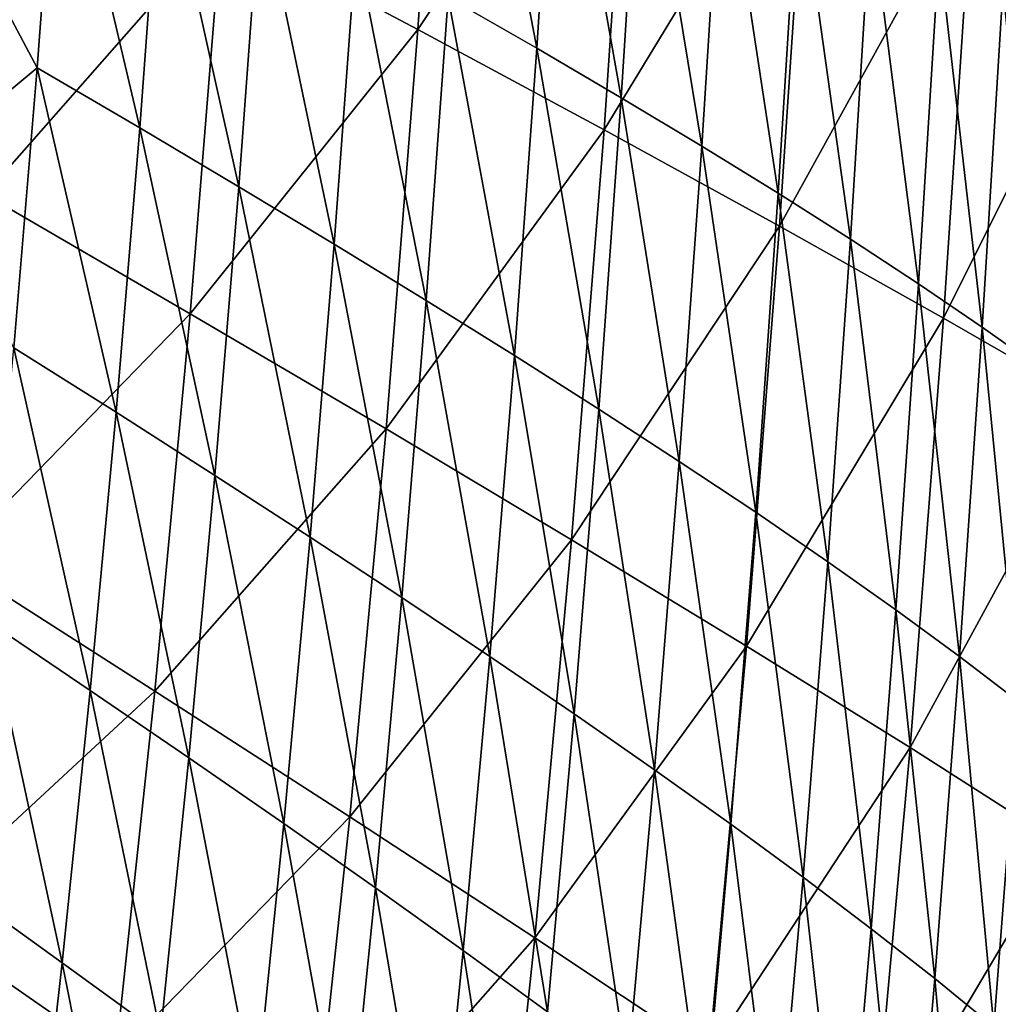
# Model space of a CAD drawing. Header units: millimetres. Extents: x -300 to 300, y -500 to 500.
# Tile 350 of 656: x 231 to 266, y -164 to -129. Entities that reach past the tile are written whole.
import ezdxf

# ---------------------------------------------------------------- set-up
doc = ezdxf.new("R2010")
doc.units = ezdxf.units.MM
doc.header["$LTSCALE"] = 81.481481
doc.layers.add('19', color=7, linetype='CONTINUOUS')
doc.layers.add('21', color=7, linetype='CONTINUOUS')

msp = doc.modelspace()

# ---------------------------------------------------------------- linework, layer by layer
at = {"layer": '19', "color": 7, "linetype": 'CONTINUOUS'}
for points in [[(245.138, -129.134, 52.454), (246.135, -114.488, 52.355), (238.141, -125.422, 54.844), (245.138, -129.134, 52.454)], [(245.138, -129.134, 52.454), (252.784, -117.669, 49.803), (246.135, -114.488, 52.355), (245.138, -129.134, 52.454)], [(251.77, -132.705, 49.902), (252.784, -117.669, 49.803), (245.138, -129.134, 52.454), (251.77, -132.705, 49.902)], [(251.77, -132.705, 49.902), (259.046, -120.723, 47.085), (252.784, -117.669, 49.803), (251.77, -132.705, 49.902)], [(258.018, -136.133, 47.182), (259.046, -120.723, 47.085), (251.77, -132.705, 49.902), (258.018, -136.133, 47.182)], [(258.018, -136.133, 47.182), (264.902, -123.648, 44.195), (259.046, -120.723, 47.085), (258.018, -136.133, 47.182)], [(229.707, -135.004, 57.184), (238.141, -125.422, 54.844), (230.798, -121.575, 57.077), (229.707, -135.004, 57.184)], [(263.862, -139.412, 44.291), (264.902, -123.648, 44.195), (258.018, -136.133, 47.182), (263.862, -139.412, 44.291)], [(263.862, -139.412, 44.291), (270.333, -126.438, 41.129), (264.902, -123.648, 44.195), (263.862, -139.412, 44.291)], [(237.024, -139.261, 54.952), (238.141, -125.422, 54.844), (229.707, -135.004, 57.184), (237.024, -139.261, 54.952)], [(237.024, -139.261, 54.952), (245.138, -129.134, 52.454), (238.141, -125.422, 54.844), (237.024, -139.261, 54.952)], [(269.284, -142.539, 41.221), (270.333, -126.438, 41.129), (263.862, -139.412, 44.291), (269.284, -142.539, 41.221)], [(243.998, -143.365, 52.563), (245.138, -129.134, 52.454), (237.024, -139.261, 54.952), (243.998, -143.365, 52.563)], [(243.998, -143.365, 52.563), (251.77, -132.705, 49.902), (245.138, -129.134, 52.454), (243.998, -143.365, 52.563)], [(250.609, -147.313, 50.011), (251.77, -132.705, 49.902), (243.998, -143.365, 52.563), (250.609, -147.313, 50.011)], [(250.609, -147.313, 50.011), (258.018, -136.133, 47.182), (251.77, -132.705, 49.902), (250.609, -147.313, 50.011)], [(228.477, -148.052, 57.3), (237.024, -139.261, 54.952), (229.707, -135.004, 57.184), (228.477, -148.052, 57.3)], [(256.839, -151.099, 47.29), (258.018, -136.133, 47.182), (250.609, -147.313, 50.011), (256.839, -151.099, 47.29)], [(256.839, -151.099, 47.29), (263.862, -139.412, 44.291), (258.018, -136.133, 47.182), (256.839, -151.099, 47.29)], [(235.764, -152.704, 55.07), (237.024, -139.261, 54.952), (228.477, -148.052, 57.3), (235.764, -152.704, 55.07)], [(235.764, -152.704, 55.07), (243.998, -143.365, 52.563), (237.024, -139.261, 54.952), (235.764, -152.704, 55.07)], [(262.669, -154.718, 44.396), (263.862, -139.412, 44.291), (256.839, -151.099, 47.29), (262.669, -154.718, 44.396)], [(262.669, -154.718, 44.396), (269.284, -142.539, 41.221), (263.862, -139.412, 44.291), (262.669, -154.718, 44.396)], [(268.081, -158.166, 41.324), (269.284, -142.539, 41.221), (262.669, -154.718, 44.396), (268.081, -158.166, 41.324)], [(242.71, -157.187, 52.682), (243.998, -143.365, 52.563), (235.764, -152.704, 55.07), (242.71, -157.187, 52.682)], [(242.71, -157.187, 52.682), (250.609, -147.313, 50.011), (243.998, -143.365, 52.563), (242.71, -157.187, 52.682)], [(249.298, -161.496, 50.13), (250.609, -147.313, 50.011), (242.71, -157.187, 52.682), (249.298, -161.496, 50.13)], [(249.298, -161.496, 50.13), (256.839, -151.099, 47.29), (250.609, -147.313, 50.011), (249.298, -161.496, 50.13)], [(227.105, -160.724, 57.426), (235.764, -152.704, 55.07), (228.477, -148.052, 57.3), (227.105, -160.724, 57.426)], [(255.508, -165.625, 47.408), (256.839, -151.099, 47.29), (249.298, -161.496, 50.13), (255.508, -165.625, 47.408)], [(255.508, -165.625, 47.408), (262.669, -154.718, 44.396), (256.839, -151.099, 47.29), (255.508, -165.625, 47.408)], [(234.358, -165.756, 55.198), (235.764, -152.704, 55.07), (227.105, -160.724, 57.426), (234.358, -165.756, 55.198)], [(234.358, -165.756, 55.198), (242.71, -157.187, 52.682), (235.764, -152.704, 55.07), (234.358, -165.756, 55.198)], [(261.322, -169.571, 44.512), (262.669, -154.718, 44.396), (255.508, -165.625, 47.408), (261.322, -169.571, 44.512)], [(261.322, -169.571, 44.512), (268.081, -158.166, 41.324), (262.669, -154.718, 44.396), (261.322, -169.571, 44.512)], [(241.273, -170.603, 52.811), (242.71, -157.187, 52.682), (234.358, -165.756, 55.198), (241.273, -170.603, 52.811)], [(241.273, -170.603, 52.811), (249.298, -161.496, 50.13), (242.71, -157.187, 52.682), (241.273, -170.603, 52.811)], [(266.721, -173.326, 41.436), (268.081, -158.166, 41.324), (261.322, -169.571, 44.512), (266.721, -173.326, 41.436)], [(225.589, -173.024, 57.561), (234.358, -165.756, 55.198), (227.105, -160.724, 57.426), (225.589, -173.024, 57.561)], [(247.834, -175.259, 50.258), (249.298, -161.496, 50.13), (241.273, -170.603, 52.811), (247.834, -175.259, 50.258)], [(247.834, -175.259, 50.258), (255.508, -165.625, 47.408), (249.298, -161.496, 50.13), (247.834, -175.259, 50.258)]]:
    msp.add_3dface(points, dxfattribs=at)
at = {"layer": '21', "color": 7, "linetype": 'CONTINUOUS'}
for points in [[(246.218, -127.979, 36.065), (246.929, -116.934, 36), (249.367, -129.791, 34.74), (246.218, -127.979, 36.065)], [(249.367, -129.791, 34.74), (246.929, -116.934, 36), (250.082, -118.597, 34.676), (249.367, -129.791, 34.74)], [(249.367, -129.791, 34.74), (250.082, -118.597, 34.676), (252.378, -131.561, 33.382), (249.367, -129.791, 34.74)], [(252.378, -131.561, 33.382), (250.082, -118.597, 34.676), (253.098, -120.221, 33.32), (252.378, -131.561, 33.382)], [(231.574, -130.5, 41.089), (228.14, -124.047, 42.203), (232.333, -120.31, 41.017), (231.574, -130.5, 41.089)], [(231.574, -130.5, 41.089), (232.333, -120.31, 41.017), (235.222, -132.639, 39.905), (231.574, -130.5, 41.089)], [(235.222, -132.639, 39.905), (232.333, -120.31, 41.017), (235.989, -122.289, 39.833), (235.222, -132.639, 39.905)], [(252.378, -131.561, 33.382), (253.098, -120.221, 33.32), (255.248, -133.286, 31.993), (252.378, -131.561, 33.382)], [(255.248, -133.286, 31.993), (253.098, -120.221, 33.32), (255.971, -121.804, 31.933), (255.248, -133.286, 31.993)], [(255.248, -133.286, 31.993), (255.971, -121.804, 31.933), (257.973, -134.967, 30.575), (255.248, -133.286, 31.993)], [(257.973, -134.967, 30.575), (255.971, -121.804, 31.933), (258.698, -123.348, 30.517), (257.973, -134.967, 30.575)], [(235.222, -132.639, 39.905), (235.989, -122.289, 39.833), (238.75, -134.735, 38.684), (235.222, -132.639, 39.905)], [(238.75, -134.735, 38.684), (235.989, -122.289, 39.833), (239.525, -124.227, 38.612), (238.75, -134.735, 38.684)], [(257.973, -134.967, 30.575), (258.698, -123.348, 30.517), (260.549, -136.602, 29.132), (257.973, -134.967, 30.575)], [(260.549, -136.602, 29.132), (258.698, -123.348, 30.517), (261.275, -124.85, 29.077), (260.549, -136.602, 29.132)], [(227.343, -134.015, 42.279), (228.14, -124.047, 42.203), (231.574, -130.5, 41.089), (227.343, -134.015, 42.279)], [(238.75, -134.735, 38.684), (239.525, -124.227, 38.612), (242.154, -136.785, 37.427), (238.75, -134.735, 38.684)], [(242.154, -136.785, 37.427), (239.525, -124.227, 38.612), (242.936, -126.124, 37.356), (242.154, -136.785, 37.427)], [(260.549, -136.602, 29.132), (261.275, -124.85, 29.077), (262.973, -138.192, 27.665), (260.549, -136.602, 29.132)], [(262.973, -138.192, 27.665), (261.275, -124.85, 29.077), (263.7, -126.311, 27.614), (262.973, -138.192, 27.665)], [(242.154, -136.785, 37.427), (242.936, -126.124, 37.356), (245.43, -138.79, 36.135), (242.154, -136.785, 37.427)], [(245.43, -138.79, 36.135), (242.936, -126.124, 37.356), (246.218, -127.979, 36.065), (245.43, -138.79, 36.135)], [(262.973, -138.192, 27.665), (263.7, -126.311, 27.614), (265.241, -139.735, 26.179), (262.973, -138.192, 27.665)], [(265.241, -139.735, 26.179), (263.7, -126.311, 27.614), (265.969, -127.729, 26.132), (265.241, -139.735, 26.179)], [(245.43, -138.79, 36.135), (246.218, -127.979, 36.065), (248.574, -140.748, 34.809), (245.43, -138.79, 36.135)], [(248.574, -140.748, 34.809), (246.218, -127.979, 36.065), (249.367, -129.791, 34.74), (248.574, -140.748, 34.809)], [(265.241, -139.735, 26.179), (265.969, -127.729, 26.132), (267.351, -141.23, 24.677), (265.241, -139.735, 26.179)], [(248.574, -140.748, 34.809), (249.367, -129.791, 34.74), (251.581, -142.658, 33.449), (248.574, -140.748, 34.809)], [(251.581, -142.658, 33.449), (249.367, -129.791, 34.74), (252.378, -131.561, 33.382), (251.581, -142.658, 33.449)], [(230.741, -140.475, 41.166), (227.343, -134.015, 42.279), (231.574, -130.5, 41.089), (230.741, -140.475, 41.166)], [(230.741, -140.475, 41.166), (231.574, -130.5, 41.089), (234.38, -142.771, 39.982), (230.741, -140.475, 41.166)], [(234.38, -142.771, 39.982), (231.574, -130.5, 41.089), (235.222, -132.639, 39.905), (234.38, -142.771, 39.982)], [(251.581, -142.658, 33.449), (252.378, -131.561, 33.382), (254.447, -144.52, 32.058), (251.581, -142.658, 33.449)], [(254.447, -144.52, 32.058), (252.378, -131.561, 33.382), (255.248, -133.286, 31.993), (254.447, -144.52, 32.058)], [(234.38, -142.771, 39.982), (235.222, -132.639, 39.905), (237.9, -145.02, 38.761), (234.38, -142.771, 39.982)], [(237.9, -145.02, 38.761), (235.222, -132.639, 39.905), (238.75, -134.735, 38.684), (237.9, -145.02, 38.761)], [(254.447, -144.52, 32.058), (255.248, -133.286, 31.993), (257.169, -146.334, 30.637), (254.447, -144.52, 32.058)], [(257.169, -146.334, 30.637), (255.248, -133.286, 31.993), (257.973, -134.967, 30.575), (257.169, -146.334, 30.637)], [(237.9, -145.02, 38.761), (238.75, -134.735, 38.684), (241.296, -147.219, 37.503), (237.9, -145.02, 38.761)], [(241.296, -147.219, 37.503), (238.75, -134.735, 38.684), (242.154, -136.785, 37.427), (241.296, -147.219, 37.503)], [(257.169, -146.334, 30.637), (257.973, -134.967, 30.575), (259.743, -148.098, 29.191), (257.169, -146.334, 30.637)], [(259.743, -148.098, 29.191), (257.973, -134.967, 30.575), (260.549, -136.602, 29.132), (259.743, -148.098, 29.191)], [(241.296, -147.219, 37.503), (242.154, -136.785, 37.427), (244.565, -149.368, 36.21), (241.296, -147.219, 37.503)], [(244.565, -149.368, 36.21), (242.154, -136.785, 37.427), (245.43, -138.79, 36.135), (244.565, -149.368, 36.21)], [(259.743, -148.098, 29.191), (260.549, -136.602, 29.132), (262.166, -149.812, 27.721), (259.743, -148.098, 29.191)], [(262.166, -149.812, 27.721), (260.549, -136.602, 29.132), (262.973, -138.192, 27.665), (262.166, -149.812, 27.721)], [(262.166, -149.812, 27.721), (262.973, -138.192, 27.665), (264.434, -151.474, 26.23), (262.166, -149.812, 27.721)], [(264.434, -151.474, 26.23), (262.973, -138.192, 27.665), (265.241, -139.735, 26.179), (264.434, -151.474, 26.23)], [(244.565, -149.368, 36.21), (245.43, -138.79, 36.135), (247.703, -151.467, 34.882), (244.565, -149.368, 36.21)], [(247.703, -151.467, 34.882), (245.43, -138.79, 36.135), (248.574, -140.748, 34.809), (247.703, -151.467, 34.882)], [(264.434, -151.474, 26.23), (265.241, -139.735, 26.179), (266.545, -153.085, 24.723), (264.434, -151.474, 26.23)], [(266.545, -153.085, 24.723), (265.241, -139.735, 26.179), (267.351, -141.23, 24.677), (266.545, -153.085, 24.723)], [(229.833, -150.238, 41.248), (230.741, -140.475, 41.166), (233.462, -152.687, 40.064), (229.833, -150.238, 41.248)], [(233.462, -152.687, 40.064), (230.741, -140.475, 41.166), (234.38, -142.771, 39.982), (233.462, -152.687, 40.064)], [(247.703, -151.467, 34.882), (248.574, -140.748, 34.809), (250.705, -153.514, 33.521), (247.703, -151.467, 34.882)], [(250.705, -153.514, 33.521), (248.574, -140.748, 34.809), (251.581, -142.658, 33.449), (250.705, -153.514, 33.521)], [(233.462, -152.687, 40.064), (234.38, -142.771, 39.982), (236.972, -155.083, 38.842), (233.462, -152.687, 40.064)], [(236.972, -155.083, 38.842), (234.38, -142.771, 39.982), (237.9, -145.02, 38.761), (236.972, -155.083, 38.842)], [(250.705, -153.514, 33.521), (251.581, -142.658, 33.449), (253.567, -155.509, 32.127), (250.705, -153.514, 33.521)], [(253.567, -155.509, 32.127), (251.581, -142.658, 33.449), (254.447, -144.52, 32.058), (253.567, -155.509, 32.127)], [(253.567, -155.509, 32.127), (254.447, -144.52, 32.058), (256.285, -157.451, 30.704), (253.567, -155.509, 32.127)], [(256.285, -157.451, 30.704), (254.447, -144.52, 32.058), (257.169, -146.334, 30.637), (256.285, -157.451, 30.704)], [(236.972, -155.083, 38.842), (237.9, -145.02, 38.761), (240.36, -157.426, 37.584), (236.972, -155.083, 38.842)], [(240.36, -157.426, 37.584), (237.9, -145.02, 38.761), (241.296, -147.219, 37.503), (240.36, -157.426, 37.584)], [(256.285, -157.451, 30.704), (257.169, -146.334, 30.637), (258.857, -159.339, 29.254), (256.285, -157.451, 30.704)], [(258.857, -159.339, 29.254), (257.169, -146.334, 30.637), (259.743, -148.098, 29.191), (258.857, -159.339, 29.254)], [(240.36, -157.426, 37.584), (241.296, -147.219, 37.503), (243.621, -159.716, 36.29), (240.36, -157.426, 37.584)], [(243.621, -159.716, 36.29), (241.296, -147.219, 37.503), (244.565, -149.368, 36.21), (243.621, -159.716, 36.29)], [(258.857, -159.339, 29.254), (259.743, -148.098, 29.191), (261.278, -161.172, 27.78), (258.857, -159.339, 29.254)], [(261.278, -161.172, 27.78), (259.743, -148.098, 29.191), (262.166, -149.812, 27.721), (261.278, -161.172, 27.78)], [(243.621, -159.716, 36.29), (244.565, -149.368, 36.21), (246.752, -161.952, 34.96), (243.621, -159.716, 36.29)], [(246.752, -161.952, 34.96), (244.565, -149.368, 36.21), (247.703, -151.467, 34.882), (246.752, -161.952, 34.96)], [(261.278, -161.172, 27.78), (262.166, -149.812, 27.721), (263.546, -162.95, 26.285), (261.278, -161.172, 27.78)], [(263.546, -162.95, 26.285), (262.166, -149.812, 27.721), (264.434, -151.474, 26.23), (263.546, -162.95, 26.285)], [(228.848, -159.79, 41.335), (229.833, -150.238, 41.248), (232.466, -162.386, 40.151), (228.848, -159.79, 41.335)], [(232.466, -162.386, 40.151), (229.833, -150.238, 41.248), (233.462, -152.687, 40.064), (232.466, -162.386, 40.151)], [(246.752, -161.952, 34.96), (247.703, -151.467, 34.882), (249.748, -164.131, 33.597), (246.752, -161.952, 34.96)], [(249.748, -164.131, 33.597), (247.703, -151.467, 34.882), (250.705, -153.514, 33.521), (249.748, -164.131, 33.597)], [(263.546, -162.95, 26.285), (264.434, -151.474, 26.23), (265.657, -164.672, 24.772), (263.546, -162.95, 26.285)], [(265.657, -164.672, 24.772), (264.434, -151.474, 26.23), (266.545, -153.085, 24.723), (265.657, -164.672, 24.772)], [(232.466, -162.386, 40.151), (233.462, -152.687, 40.064), (235.966, -164.927, 38.929), (232.466, -162.386, 40.151)], [(235.966, -164.927, 38.929), (233.462, -152.687, 40.064), (236.972, -155.083, 38.842), (235.966, -164.927, 38.929)], [(265.657, -164.672, 24.772), (266.545, -153.085, 24.723), (267.608, -166.337, 23.245), (265.657, -164.672, 24.772)], [(249.748, -164.131, 33.597), (250.705, -153.514, 33.521), (252.605, -166.254, 32.201), (249.748, -164.131, 33.597)], [(252.605, -166.254, 32.201), (250.705, -153.514, 33.521), (253.567, -155.509, 32.127), (252.605, -166.254, 32.201)], [(235.966, -164.927, 38.929), (236.972, -155.083, 38.842), (239.345, -167.41, 37.669), (235.966, -164.927, 38.929)], [(239.345, -167.41, 37.669), (236.972, -155.083, 38.842), (240.36, -157.426, 37.584), (239.345, -167.41, 37.669)], [(252.605, -166.254, 32.201), (253.567, -155.509, 32.127), (255.32, -168.32, 30.774), (252.605, -166.254, 32.201)], [(255.32, -168.32, 30.774), (253.567, -155.509, 32.127), (256.285, -157.451, 30.704), (255.32, -168.32, 30.774)], [(239.345, -167.41, 37.669), (240.36, -157.426, 37.584), (242.597, -169.836, 36.374), (239.345, -167.41, 37.669)], [(242.597, -169.836, 36.374), (240.36, -157.426, 37.584), (243.621, -159.716, 36.29), (242.597, -169.836, 36.374)], [(255.32, -168.32, 30.774), (256.285, -157.451, 30.704), (257.889, -170.328, 29.32), (255.32, -168.32, 30.774)], [(257.889, -170.328, 29.32), (256.285, -157.451, 30.704), (258.857, -159.339, 29.254), (257.889, -170.328, 29.32)], [(257.889, -170.328, 29.32), (258.857, -159.339, 29.254), (260.308, -172.277, 27.842), (257.889, -170.328, 29.32)], [(260.308, -172.277, 27.842), (258.857, -159.339, 29.254), (261.278, -161.172, 27.78), (260.308, -172.277, 27.842)], [(227.787, -169.133, 41.427), (228.848, -159.79, 41.335), (231.392, -171.872, 40.242), (227.787, -169.133, 41.427)], [(231.392, -171.872, 40.242), (228.848, -159.79, 41.335), (232.466, -162.386, 40.151), (231.392, -171.872, 40.242)], [(242.597, -169.836, 36.374), (243.621, -159.716, 36.29), (245.721, -172.203, 35.043), (242.597, -169.836, 36.374)], [(245.721, -172.203, 35.043), (243.621, -159.716, 36.29), (246.752, -161.952, 34.96), (245.721, -172.203, 35.043)], [(260.308, -172.277, 27.842), (261.278, -161.172, 27.78), (262.575, -174.166, 26.342), (260.308, -172.277, 27.842)], [(262.575, -174.166, 26.342), (261.278, -161.172, 27.78), (263.546, -162.95, 26.285), (262.575, -174.166, 26.342)], [(245.721, -172.203, 35.043), (246.752, -161.952, 34.96), (248.71, -174.511, 33.677), (245.721, -172.203, 35.043)], [(248.71, -174.511, 33.677), (246.752, -161.952, 34.96), (249.748, -164.131, 33.597), (248.71, -174.511, 33.677)], [(231.392, -171.872, 40.242), (232.466, -162.386, 40.151), (234.881, -174.552, 39.019), (231.392, -171.872, 40.242)], [(234.881, -174.552, 39.019), (232.466, -162.386, 40.151), (235.966, -164.927, 38.929), (234.881, -174.552, 39.019)], [(262.575, -174.166, 26.342), (263.546, -162.95, 26.285), (264.687, -175.994, 24.823), (262.575, -174.166, 26.342)], [(264.687, -175.994, 24.823), (263.546, -162.95, 26.285), (265.657, -164.672, 24.772), (264.687, -175.994, 24.823)]]:
    msp.add_3dface(points, dxfattribs=at)

doc.saveas('drawing.dxf')
